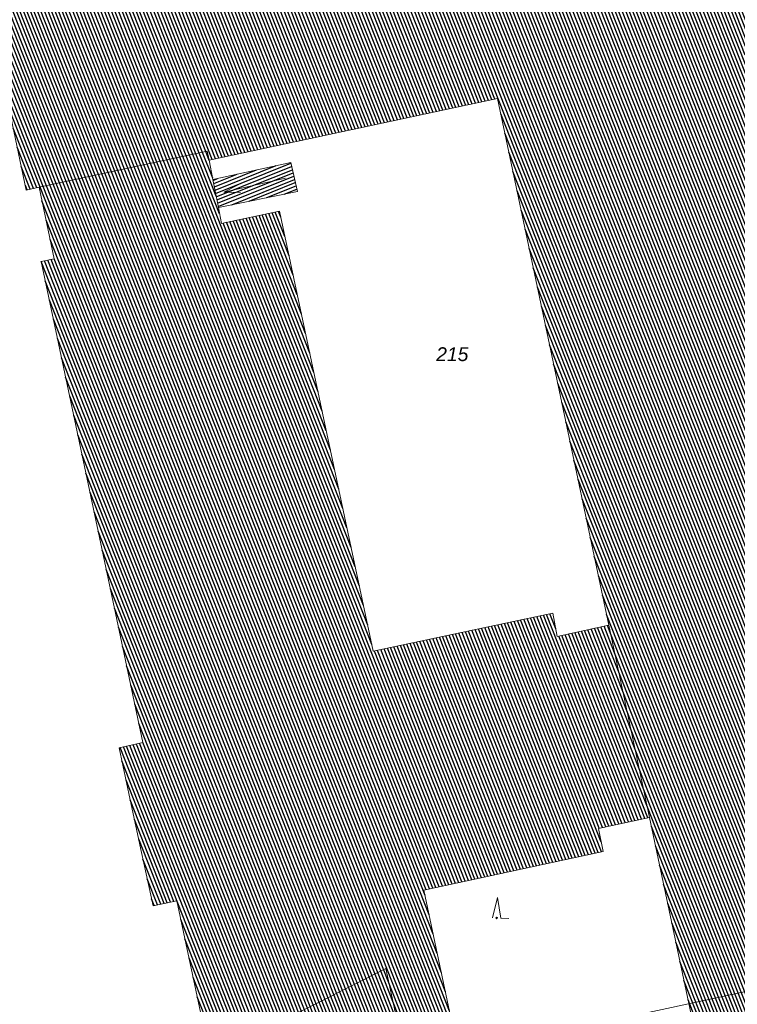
# Model space of a CAD drawing. Header units: metres. Extents: x 345144 to 348639, y 5629211 to 5635235.
# Tile 914 of 1056: x 347904 to 347948, y 5630791 to 5630851. Entities that reach past the tile are written whole.
import ezdxf
from ezdxf.enums import TextEntityAlignment as Align

# ---------------------------------------------------------------- set-up
doc = ezdxf.new("R2010")
doc.units = ezdxf.units.M
doc.header["$MEASUREMENT"] = 0
for name, color, linetype in [('011 Gebäude', 7, 'Continuous'), ('011 Gebäude Ausg.', 7, 'Continuous'), ('081-083 Topographie', 7, 'Continuous'), ('AX Flurstück', 7, 'Continuous'), ('AX Gebäude', 7, 'Continuous'), ('Definitionslinie', 7, 'Continuous'), ('Präsentationsobjekt -Text (punktförmig)', 7, 'Continuous')]:
    doc.layers.add(name, color=color, linetype=linetype)
doc.styles.add('ARIALIT', font='ariali.ttf', dxfattribs={"height": 1})
pattern_1 = [(111.5294117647, (0, 0), (-0.186045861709, -0.07339575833), [])]

# ---------------------------------------------------------------- blocks, each defined once
blk = doc.blocks.new('alk_7200_nrwx2')
at = {"true_color": 0x2e2e2e}
h = blk.add_hatch(color=250, dxfattribs=at)
edge = h.paths.add_edge_path(flags=0)
edge.add_arc((-0.020544, -0.388118), 0.055525, 180, 360, ccw=False)
edge.add_arc((-0.020544, -0.388118), 0.055525, 0, 180, ccw=False)
at = {"color": 250, "lineweight": 5, "true_color": 0x2e2e2e, "flags": 128}
blk.add_lwpolyline([(-0.298168, -0.388118), (-0.020544, 1), (0.257079, -0.388118), (0.812326, -0.388118)], dxfattribs=at)
blk.add_lwpolyline([(-0.298168, -0.388118), (-0.020544, 1), (0.257079, -0.388118), (0.812326, -0.388118)], dxfattribs=at)
at = {"color": 250, "lineweight": 5, "true_color": 0x2e2e2e}
for start, end in [(0, 180), (180, 0)]:
    blk.add_arc((-0.020544, -0.388118), 0.055525, start, end, dxfattribs=at)

msp = doc.modelspace()

# ---------------------------------------------------------------- hatches: boundary and pattern name
at = {"layer": '011 Gebäude', "true_color": 0x8f8f8f}
h = msp.add_hatch(dxfattribs=at)
h.set_pattern_fill('_USER', color=252, scale=0.2, angle=201.88235294, style=0, pattern_type=0)
h.set_pattern_definition([(201.882352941, (0, 0), (0.074540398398, -0.185590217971), [])])
h.paths.add_polyline_path([(347915.91, 5630840.954), (347920.656, 5630842.002), (347920.656, 5630842.002), (347921.064, 5630840.225), (347921.064, 5630840.225), (347916.242, 5630839.26), (347916.242, 5630839.26)], flags=0)
at = {"layer": 'AX Gebäude', "true_color": 0x4f4f4f}
h = msp.add_hatch(dxfattribs=at)
h.set_pattern_fill('_USER', color=251, scale=0.2, angle=111.52941176, style=0, pattern_type=0)
h.set_pattern_definition(pattern_1)
h.paths.add_polyline_path([(347952.992, 5630850.055), (347951.439, 5630849.724), (347948.296, 5630849.053), (347953.947, 5630822.579), (347954.737, 5630822.747), (347959.559, 5630799.825), (347958.66, 5630799.635), (347964.274, 5630773.096), (347969.314, 5630774.162), (347972.406, 5630759.627), (347961.935, 5630757.358), (347962.057, 5630756.801), (347934.489, 5630750.961), (347934.407, 5630751.367), (347923.741, 5630749.195), (347920.862, 5630763.331), (347921.619, 5630763.481), (347931.929, 5630765.591), (347931.796, 5630766.199), (347949.349, 5630769.929), (347942.558, 5630802.046), (347940.073, 5630813.775), (347933.282, 5630845.893), (347915.678, 5630842.135), (347915.566, 5630842.678), (347905.294, 5630840.484), (347904.517, 5630840.316), (347901.564, 5630854.346), (347912.033, 5630856.549), (347911.917, 5630857.088), (347939.522, 5630863.019), (347939.666, 5630862.352), (347950.276, 5630864.675), (347953.307, 5630850.123)], flags=0)
h = msp.add_hatch(dxfattribs=at)
h.set_pattern_fill('_USER', color=251, scale=0.2, angle=111.52941176, style=0, pattern_type=0)
h.set_pattern_definition(pattern_1)
h.paths.add_polyline_path([(347925.698, 5630812.177), (347936.66, 5630814.504), (347936.933, 5630813.082), (347940.073, 5630813.775), (347942.558, 5630802.046), (347939.439, 5630801.372), (347939.732, 5630799.96), (347928.789, 5630797.602), (347934.464, 5630770.774), (347930.9, 5630770.008), (347931.121, 5630769.039), (347931.514, 5630767.372), (347931.796, 5630766.199), (347931.929, 5630765.591), (347921.619, 5630763.481), (347920.655, 5630767.833), (347919.928, 5630767.682), (347913.712, 5630796.944), (347912.259, 5630796.643), (347911.551, 5630799.903), (347910.86, 5630803.104), (347910.179, 5630806.293), (347911.633, 5630806.605), (347905.43, 5630835.946), (347906.227, 5630836.114), (347905.294, 5630840.484), (347915.566, 5630842.678), (347915.678, 5630842.135), (347915.91, 5630840.955), (347916.242, 5630839.26), (347916.432, 5630838.281), (347919.975, 5630839.028)], flags=0)

# ---------------------------------------------------------------- linework, layer by layer
at = {"layer": '011 Gebäude', "color": 251, "linetype": 'Continuous', "lineweight": 13, "true_color": 0x4f4f4f, "flags": 128}
msp.add_lwpolyline([(347915.91, 5630840.954), (347920.656, 5630842.002), (347920.656, 5630842.002), (347921.064, 5630840.225), (347921.064, 5630840.225), (347916.242, 5630839.26), (347916.242, 5630839.26), (347915.91, 5630840.954)], dxfattribs=at)
at = {"layer": '011 Gebäude Ausg.', "color": 5, "linetype": 'Continuous', "lineweight": 5, "true_color": 0x0000ff, "flags": 128}
for points in [[(347916.566, 5630840.188), (347920.349, 5630841.032)], [(347917.487567, 5630840.649751), (347916.566, 5630840.188), (347917.596442, 5630840.161749)]]:
    msp.add_lwpolyline(points, dxfattribs=at)
at = {"layer": 'AX Flurstück', "color": 8, "linetype": 'Continuous', "lineweight": 13, "true_color": 0x808080, "flags": 128}
for points in [[(347911.447, 5630867.553), (347940.176, 5630872.48), (347957.528, 5630875.458), (347973.981, 5630796.908), (347927.736, 5630786.968), (347926.474, 5630792.833), (347905.256, 5630782.137), (347900.561, 5630804.513), (347898.724, 5630813.243)], [(347927.736, 5630786.968), (347973.981, 5630796.908), (347982.196, 5630757.738), (347982.376, 5630748.134), (347915.396, 5630733.734), (347905.256, 5630782.137), (347926.474, 5630792.833), (347927.736, 5630786.968)]]:
    msp.add_lwpolyline(points, dxfattribs=at)
at = {"layer": 'AX Gebäude', "color": 7, "linetype": 'Continuous', "lineweight": 5, "flags": 128}
for points in [[(347962.057, 5630756.801), (347934.489, 5630750.961), (347934.407, 5630751.367), (347923.741, 5630749.195), (347920.862, 5630763.331), (347921.619, 5630763.481), (347931.929, 5630765.591), (347931.796, 5630766.199), (347949.349, 5630769.929), (347942.558, 5630802.046), (347940.073, 5630813.775), (347933.282, 5630845.893), (347915.678, 5630842.135), (347915.566, 5630842.678), (347905.294, 5630840.484), (347904.517, 5630840.316), (347901.564, 5630854.346)], [(347919.928, 5630767.682), (347913.712, 5630796.944), (347912.259, 5630796.643), (347911.551, 5630799.903), (347910.86, 5630803.104), (347910.179, 5630806.293), (347911.633, 5630806.605), (347905.43, 5630835.946), (347906.227, 5630836.114), (347905.294, 5630840.484), (347915.566, 5630842.678), (347915.678, 5630842.135), (347915.91, 5630840.955), (347916.242, 5630839.26), (347916.432, 5630838.281), (347919.975, 5630839.028), (347925.698, 5630812.177)], [(347925.698, 5630812.177), (347936.66, 5630814.504), (347936.933, 5630813.082), (347940.073, 5630813.775), (347942.558, 5630802.046), (347939.439, 5630801.372), (347939.732, 5630799.96), (347928.789, 5630797.602), (347934.464, 5630770.774)]]:
    msp.add_lwpolyline(points, dxfattribs=at)
at = {"layer": 'Definitionslinie', "color": 250, "linetype": 'Continuous', "lineweight": 13, "true_color": 0x2e2e2e, "flags": 128}
for points in [[(347915.91, 5630840.954), (347920.656, 5630842.002)], [(347920.656, 5630842.002), (347921.064, 5630840.225)], [(347916.242, 5630839.26), (347921.064, 5630840.225)]]:
    msp.add_lwpolyline(points, dxfattribs=at)

# ---------------------------------------------------------------- block references
at = {"layer": '081-083 Topographie', "xscale": 0.9005, "yscale": 0.9005, "rotation": -2.325521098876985}
msp.add_blockref('alk_7200_nrwx2', (347933.26, 5630796.259), dxfattribs=at)

# ---------------------------------------------------------------- texts
at = {"layer": 'Präsentationsobjekt -Text (punktförmig)', "color": 8, "true_color": 0x808080, "style": 'ARIALIT'}
msp.add_text('215', height=0.8421, dxfattribs=at).set_placement((347930.521, 5630830.301), align=Align.MIDDLE_CENTER)

doc.saveas('drawing.dxf')
